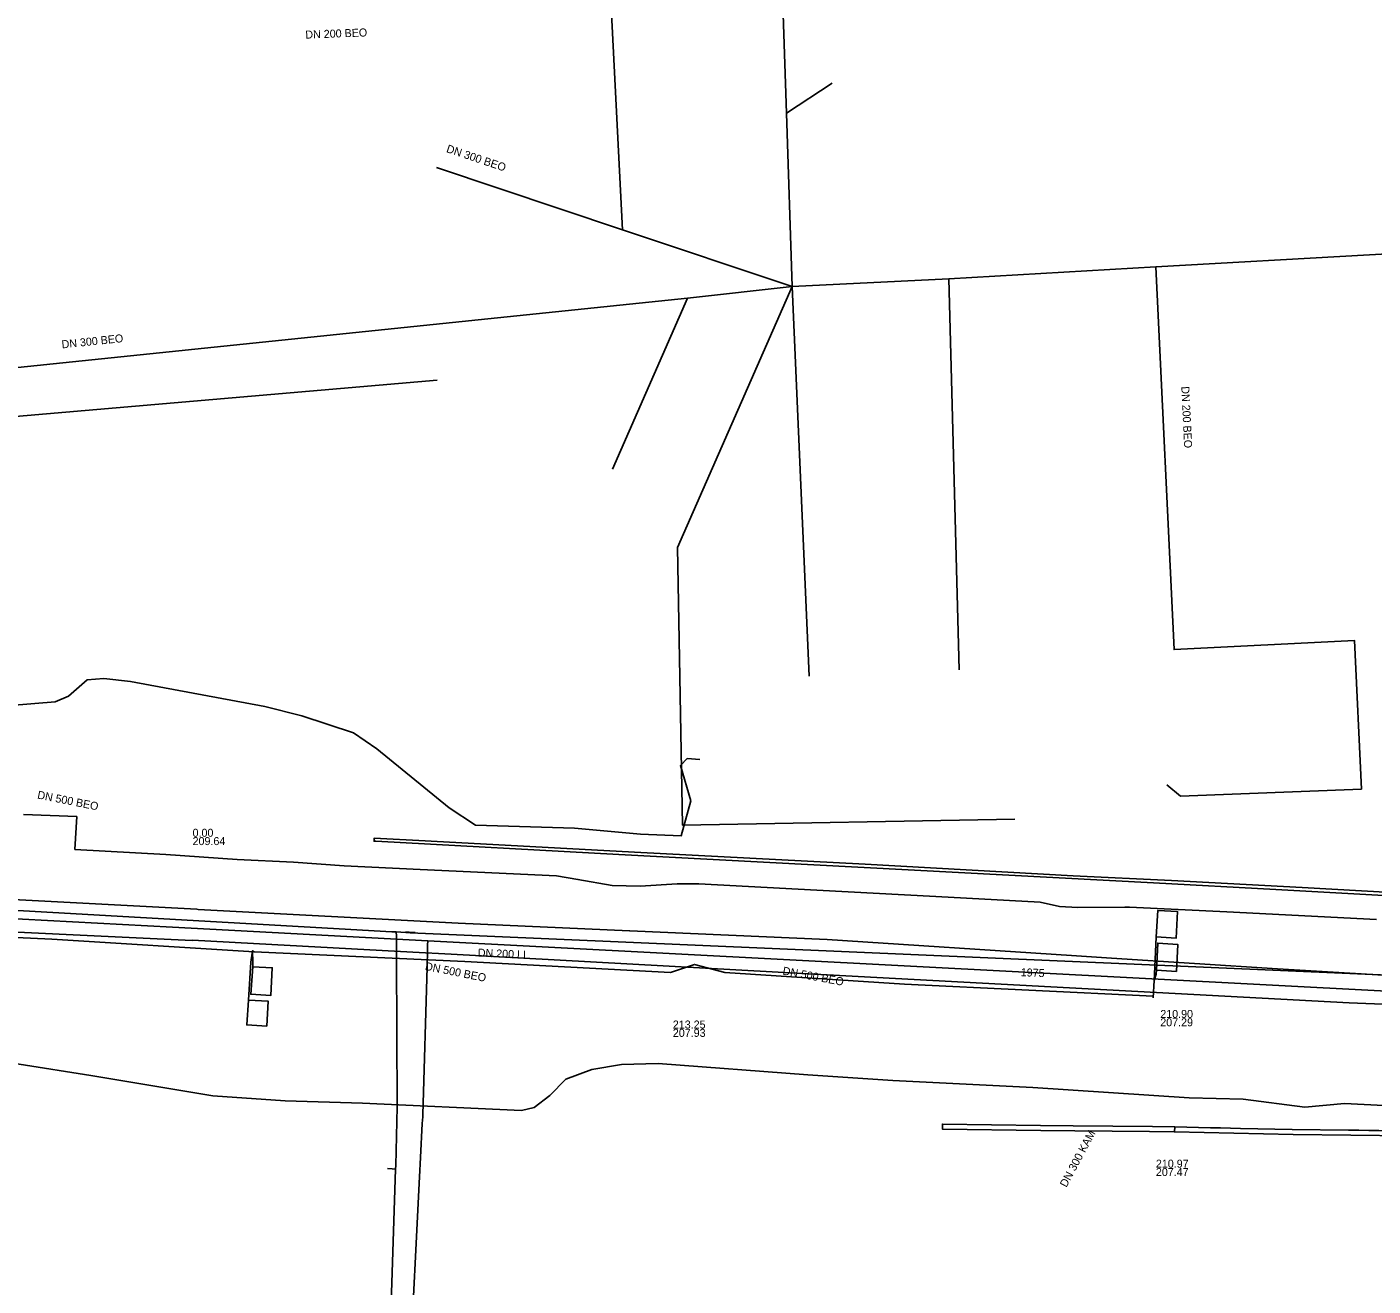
# Model space of a CAD drawing. Extents: x -599951 to -598963, y -1164095 to -1162939.
# Drawn here: x -599166.8 to -599032.2, y -1163195.6 to -1163069.8 of the extents above; entities that cross this region are included whole.
import ezdxf

# ---------------------------------------------------------------- set-up
doc = ezdxf.new("R2010")
doc.units = 0
for name, color, linetype in [('Level 3', 7, 'Continuous'), ('Vrstva 1', 7, 'Continuous'), ('Vrstva 12', 7, 'Continuous'), ('Vrstva 13', 7, 'Continuous'), ('Vrstva 15', 7, 'Continuous'), ('Vrstva 19', 7, 'Continuous'), ('Vrstva 32', 7, 'Continuous'), ('Vrstva 42', 7, 'Continuous'), ('Vrstva 55', 7, 'Continuous'), ('Vrstva 9', 7, 'Continuous')]:
    doc.layers.add(name, color=color, linetype=linetype)

msp = doc.modelspace()

# ---------------------------------------------------------------- linework, layer by layer
at = {"layer": 'Level 3'}
for points in [[(-599052.37, -1163155.12), (-599039.31, -1163155.81), (-599020.94, -1163156.83), (-599020.92, -1163157.17), (-599041.95, -1163156), (-599054.16, -1163155.35), (-599107.63, -1163152.5), (-599131.92, -1163151.18), (-599132.08, -1163151.18), (-599132.06, -1163150.86), (-599126.99, -1163151.13), (-599126.38, -1163151.17), (-599106.06, -1163152.26), (-599082.99, -1163153.48), (-599062.21, -1163154.63)], [(-599052.06, -1163179.74), (-599052.09, -1163180.24), (-599054.59, -1163180.21), (-599062.03, -1163180.12), (-599065.44, -1163180.08), (-599075.28, -1163179.95), (-599075.27, -1163179.46), (-599065.46, -1163179.58), (-599062.21, -1163179.62), (-599054.28, -1163179.71)], [(-599040.2, -1163180.49), (-599052.09, -1163180.24), (-599052.06, -1163179.74), (-599048.48, -1163179.82), (-599047.48, -1163179.84), (-599046.47, -1163179.86), (-599045.47, -1163179.88), (-599040.32, -1163179.99), (-599034.67, -1163180.05), (-599033.66, -1163180.06), (-599032.66, -1163180.08), (-599031.66, -1163180.09), (-599022.91, -1163180.19), (-599018.291, -1163180.243), (-599005.759, -1163180.193), (-599001.409, -1163180.17), (-599001.555, -1163180.67), (-599011.198, -1163180.719), (-599018.832, -1163180.744), (-599022.91, -1163180.69)]]:
    msp.add_lwpolyline(points, close=True, dxfattribs=at)
at = {"layer": 'Vrstva 1'}
for points in [[(-599172.62, -1163156.78), (-599149.802, -1163157.987), (-599149.672, -1163157.994), (-599123.67, -1163159.37)], [(-599123.67, -1163159.37), (-599106.54, -1163160.132), (-599106.53, -1163160.132), (-599086.78, -1163161.01)], [(-599086.78, -1163161.01), (-599062.371, -1163162.605), (-599058.38, -1163162.866), (-599041.79, -1163163.95)], [(-599041.79, -1163163.95), (-599017.301, -1163165.392), (-599015.385, -1163165.505), (-599005.332, -1163166.097), (-598996.97, -1163166.59)]]:
    msp.add_lwpolyline(points, dxfattribs=at)
at = {"layer": 'Vrstva 12'}
msp.add_lwpolyline([(-599125.77, -1163105.1), (-599172.6, -1163109.12)], dxfattribs=at)
at = {"layer": 'Vrstva 13'}
for p, q in [((-599130.31, -1163160.22), (-599129.86, -1163160.24)), ((-599129.86, -1163160.24), (-599129.851, -1163160.667)), ((-599129.86, -1163160.24), (-599129.411, -1163160.27))]:
    msp.add_line(p, q, dxfattribs=at)
for points in [[(-599130.31, -1163160.22), (-599189.333, -1163156.861), (-599205.614, -1163156.096), (-599207.862, -1163155.979), (-599222.044, -1163148.234), (-599222.388, -1163142.862), (-599222.435, -1163142.347)], [(-599129.851, -1163160.667), (-599129.85, -1163160.69), (-599129.83, -1163162.8), (-599129.76, -1163177.73), (-599129.91, -1163183.6), (-599129.94, -1163183.95)], [(-599129.411, -1163160.27), (-599128.91, -1163160.31), (-599128.488, -1163160.328)], [(-599128.91, -1163160.31), (-599128.91, -1163160.26), (-599128.578, -1163160.28), (-599127.97, -1163160.3)], [(-598963.215, -1163166.478), (-598969.13, -1163167.22), (-599128.488, -1163160.328)], [(-599129.94, -1163183.95), (-599130.67, -1163206.65), (-599130.8, -1163211.19), (-599130.57, -1163214.21)], [(-599129.94, -1163183.95), (-599130.29, -1163183.92), (-599130.74, -1163183.88)]]:
    msp.add_lwpolyline(points, dxfattribs=at)
at = {"layer": 'Vrstva 15'}
for points in [[(-599201.03, -1163130.89), (-599200.83, -1163133.34), (-599200.28, -1163134.1), (-599191.27, -1163136.25), (-599180.27, -1163137.35), (-599175.74, -1163138.21), (-599163.96, -1163137.25), (-599162.62, -1163136.68), (-599160.77, -1163135.04), (-599159.09, -1163134.93), (-599156.43, -1163135.23), (-599143.01, -1163137.71), (-599139.31, -1163138.65), (-599134.15, -1163140.36), (-599131.8, -1163141.93), (-599124.57, -1163147.85), (-599121.93, -1163149.57), (-599112.04, -1163149.89), (-599105.46, -1163150.46), (-599101.38, -1163150.63), (-599100.41, -1163147.13)], [(-599100.41, -1163147.13), (-599101.46, -1163143.614), (-599100.8, -1163142.92)], [(-599099.51, -1163143), (-599100.8, -1163142.92)]]:
    msp.add_lwpolyline(points, dxfattribs=at)
at = {"layer": 'Vrstva 19'}
for points in [[(-599126.72, -1163161.13), (-599152.24, -1163159.78), (-599202.25, -1163157.09)], [(-599126.72, -1163161.13), (-599126.73, -1163161.58), (-599126.75, -1163162.08)], [(-598963.215, -1163167.844), (-598981.62, -1163168.95), (-598995.32, -1163168.02), (-599126.72, -1163161.13)], [(-599126.75, -1163162.08), (-599126.79, -1163163.73), (-599127.2, -1163178.52), (-599127.22, -1163178.72), (-599127.28, -1163179.39), (-599127.45, -1163182.79), (-599127.55, -1163184.72), (-599128.5, -1163203.98), (-599128.53, -1163206.15), (-599128.61, -1163212.73), (-599128.92, -1163217.9), (-599128.75, -1163221.4), (-599128.24, -1163226.08), (-599127.78, -1163230.06), (-599127.84, -1163231.89), (-599126.43, -1163245.05), (-599122.72, -1163277.78), (-599122.68, -1163278.05), (-599113.77, -1163284.82), (-599111.62, -1163297.03), (-599114.57, -1163300.46), (-599119.76, -1163306.35), (-599119.31, -1163311.26)]]:
    msp.add_lwpolyline(points, dxfattribs=at)
at = {"layer": 'Vrstva 32'}
msp.add_lwpolyline([(-599031.87, -1163159.01), (-599046.86, -1163158.25), (-599056.56, -1163157.78), (-599057.03, -1163157.76), (-599061.74, -1163157.82), (-599063.57, -1163157.69), (-599065.51, -1163157.28), (-599075.93, -1163156.71), (-599087.83, -1163156.06), (-599099.63, -1163155.44), (-599101.8, -1163155.45), (-599105.49, -1163155.66), (-599108.3, -1163155.59), (-599111.7, -1163154.99), (-599113.86, -1163154.65), (-599127.49, -1163154), (-599135.06, -1163153.65), (-599140.15, -1163153.27), (-599145.77, -1163153.01), (-599152.9, -1163152.51), (-599161.98, -1163152), (-599161.8, -1163148.72), (-599167.11, -1163148.5)], dxfattribs=at)
at = {"layer": 'Vrstva 42'}
for points in [[(-599053.903, -1163160.738), (-599051.904, -1163160.863), (-599051.769, -1163158.217), (-599053.746, -1163158.12), (-599053.903, -1163160.738), (-599054.082, -1163164.474), (-599054.095, -1163165.109)], [(-599192.62, -1163158.795), (-599192.014, -1163159.485), (-599183.615, -1163160.063), (-599164.285, -1163160.958), (-599144.058, -1163162.227), (-599122.997, -1163163.203), (-599102.445, -1163164.313), (-599100.049, -1163163.5), (-599097.021, -1163164.314), (-599079.053, -1163165.477), (-599054.213, -1163166.656)], [(-599144.058, -1163162.227), (-599144.22, -1163162.131), (-599144.389, -1163163.274), (-599144.63, -1163167.077), (-599144.806, -1163169.533), (-599142.812, -1163169.66), (-599142.659, -1163167.177), (-599144.63, -1163167.077)], [(-599144.22, -1163162.131), (-599144.201, -1163163.263), (-599144.217, -1163163.724), (-599142.257, -1163163.833), (-599142.393, -1163166.589), (-599144.405, -1163166.475), (-599144.217, -1163163.724)], [(-599054.213, -1163166.832), (-599054.095, -1163165.109), (-599053.9, -1163164.461), (-599053.873, -1163164.064), (-599051.881, -1163164.186), (-599051.751, -1163161.497), (-599053.759, -1163161.354), (-599053.873, -1163164.064)], [(-599054.213, -1163166.656), (-599054.213, -1163166.832)], [(-599174.75, -1163172.32), (-599160.38, -1163174.6), (-599148.2, -1163176.63), (-599140.96, -1163177.13), (-599133.23, -1163177.37), (-599117.35, -1163178.08), (-599116.07, -1163177.78), (-599114.52, -1163176.6), (-599112.9, -1163174.96), (-599110.32, -1163173.99), (-599107.35, -1163173.49), (-599103.68, -1163173.39), (-599088.73, -1163174.52), (-599080.22, -1163175.11), (-599066.24, -1163175.79), (-599050.62, -1163176.82), (-599045.22, -1163176.95), (-599039.04, -1163177.76), (-599035.09, -1163177.39), (-599020.68, -1163178.14)], [(-599174.75, -1163172.32), (-599160.38, -1163174.6), (-599148.2, -1163176.63), (-599140.96, -1163177.13), (-599133.23, -1163177.37), (-599117.35, -1163178.08), (-599116.07, -1163177.78), (-599114.52, -1163176.6), (-599112.9, -1163174.96), (-599110.32, -1163173.99), (-599107.35, -1163173.49), (-599103.68, -1163173.39), (-599088.73, -1163174.52), (-599080.22, -1163175.11), (-599066.24, -1163175.79), (-599050.62, -1163176.82), (-599045.22, -1163176.95), (-599039.04, -1163177.76), (-599035.09, -1163177.39), (-599020.68, -1163178.14)]]:
    msp.add_lwpolyline(points, dxfattribs=at)
at = {"layer": 'Vrstva 55'}
for points in [[(-599150.28, -1163161.112), (-599204.82, -1163158.49), (-599211.49, -1163157.98)], [(-599128.208, -1163162.273), (-599142.296, -1163161.508), (-599150.224, -1163161.06)], [(-598963.215, -1163167.135), (-598972.75, -1163168.34), (-598982.93, -1163168.67), (-599006.1, -1163168.45), (-599034.63, -1163167.33), (-599088.67, -1163164.42), (-599124.376, -1163162.481), (-599128.207, -1163162.273)]]:
    msp.add_lwpolyline(points, dxfattribs=at)
at = {"layer": 'Vrstva 9'}
for p, q in [((-599086.3, -1163075.405), (-599090.867, -1163078.412)), ((-599073.608, -1163134.033), (-599074.642, -1163094.962)), ((-599088.602, -1163134.68), (-599090.294, -1163095.746)), ((-599108.249, -1163113.98), (-599100.752, -1163096.902))]:
    msp.add_line(p, q, dxfattribs=at)
for points in [[(-599116.28, -1163022.944), (-599110.56, -1163024.548), (-599109.04, -1163054.223), (-599108.375, -1163067.79), (-599107.247, -1163090.064)], [(-599092.65, -1163050.1), (-599091.75, -1163051.709), (-599090.867, -1163078.412), (-599090.294, -1163095.746)], [(-599125.827, -1163083.836), (-599107.247, -1163090.064), (-599090.294, -1163095.746)], [(-599090.294, -1163095.746), (-599074.642, -1163094.962), (-599053.936, -1163093.751), (-598989.864, -1163090.159)], [(-599033.387, -1163145.986), (-599034.102, -1163131.113), (-599052.115, -1163132.024), (-599053.936, -1163093.751)], [(-599186.723, -1163105.805), (-599100.752, -1163096.902), (-599090.294, -1163095.746)], [(-599068.045, -1163148.971), (-599101.269, -1163149.558), (-599101.747, -1163121.818), (-599090.294, -1163095.746)], [(-599052.83, -1163145.55), (-599051.465, -1163146.669), (-599033.387, -1163145.986)]]:
    msp.add_lwpolyline(points, dxfattribs=at)

# ---------------------------------------------------------------- texts
at = {"layer": 'Vrstva 12'}
for s, rotation, p in [('DN 200 BEO', 2.11592, (-599138.938, -1163070.958)), ('DN 300 BEO', 341.46947, (-599124.923, -1163082.283)), ('DN 300 BEO', 5.95506, (-599163.272, -1163101.924)), ('DN 200 BEO', 272.72382, (-599051.4, -1163105.727)), ('DN 500 BEO', 348.77259, (-599165.789, -1163146.901)), ('DN 500 BEO', 348.77259, (-599127.038, -1163164.036)), ('DN 500 BEO', 349.38966, (-599091.296, -1163164.495)), ('DN 300 KAM', 61.82215, (-599062.886, -1163185.837))]:
    msp.add_text(s, height=0.8, rotation=rotation, dxfattribs=at).set_placement(p)
for s, p in [('0.00', (-599150.224, -1163150.733)), ('209.64', (-599150.224, -1163151.565)), ('213.25', (-599102.221, -1163169.902)), ('210.90', (-599053.5, -1163168.845)), ('207.29', (-599053.5, -1163169.677)), ('207.93', (-599102.221, -1163170.734)), ('210.97', (-599053.938, -1163183.811)), ('207.47', (-599053.938, -1163184.643))]:
    msp.add_text(s, height=0.8, dxfattribs=at).set_placement(p)
at = {"layer": 'Vrstva 15'}
for s, rotation, p in [('DN 200 LI', 357.35374, (-599121.732, -1163162.705)), ('1975', 357.52362, (-599067.459, -1163164.663))]:
    msp.add_text(s, height=0.8, rotation=rotation, dxfattribs=at).set_placement(p)

doc.saveas('drawing.dxf')
